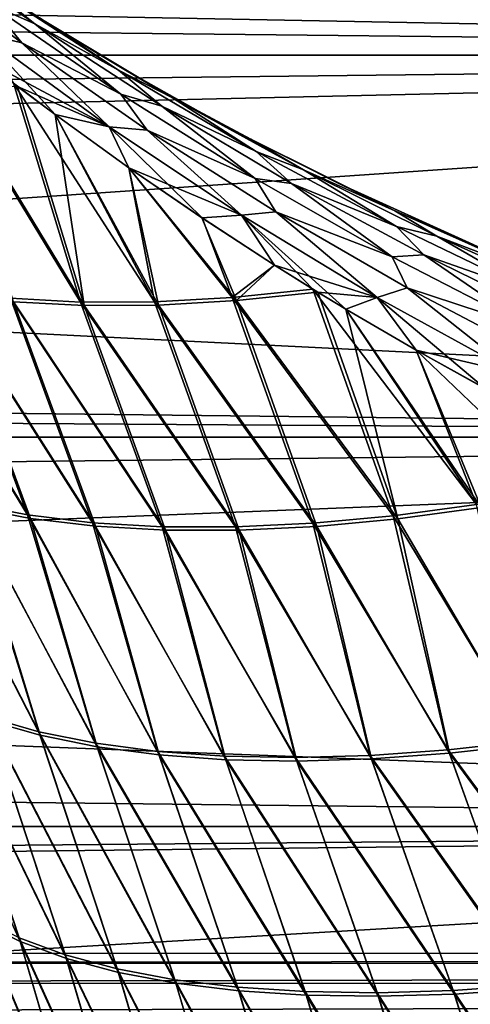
# Model space of a CAD drawing. Header units: metres. Extents: x -46 to 104, y -30 to 30.
# Tile 274 of 656: x 12.596 to 13.327, y 3.665 to 5.264. Entities that reach past the tile are written whole.
import ezdxf

# ---------------------------------------------------------------- set-up
doc = ezdxf.new("R2010")
doc.units = ezdxf.units.M
doc.layers.add('solid_26_000_502_XXX', color=7, linetype='CONTINUOUS')

msp = doc.modelspace()

# ---------------------------------------------------------------- linework, layer by layer
at = {"layer": 'solid_26_000_502_XXX'}
for points in [[(16, 5.205901, -11.91212), (-38.5, 5.205901, -11.91212), (-38.5, 5.812219, -11.628332)], [(16, 5.812219, -11.628332), (16, 5.205901, -11.91212), (-38.5, 5.812219, -11.628332)], [(16, 5.812219, 623.628357), (-38.5, 5.812219, 623.628357), (-38.5, 5.205901, 623.912109)], [(16, 5.205901, 623.912109), (16, 5.812219, 623.628357), (-38.5, 5.205901, 623.912109)], [(16, 5.812219, 600.371643), (16, 5.205901, 600.087891), (6.940232, 5.729993, 600.330933)], [(7.219187, 5.374297, 11.8371), (16, 5.205901, 11.91212), (16, 5.812219, 11.628332)], [(16, 5.205901, 600.087891), (7.219186, 5.374298, 600.162903), (6.940232, 5.729993, 600.330933)], [(12.419505, 5.398498, 288.686096), (12.620688, 5.256741, 288.69339), (12.548026, 5.289153, 288.636017)], [(12.537917, 5.322959, 288.747528), (12.620688, 5.256741, 288.69339), (12.419505, 5.398498, 288.686096)], [(12.41951, 5.398494, 307.313904), (12.620692, 5.256738, 307.30661), (12.537918, 5.322958, 307.252472)], [(12.548032, 5.289149, 307.363983), (12.620692, 5.256738, 307.30661), (12.41951, 5.398494, 307.313904)], [(16, 5.205901, 600.087891), (7.476414, 5.010303, 600.004272), (7.219186, 5.374298, 600.162903)], [(7.219187, 5.374297, 11.8371), (7.476418, 5.010299, 11.995704), (16, 5.205901, 11.91212)], [(12.401224, 5.375742, 307.424652), (12.599504, 5.226044, 307.414795), (12.548032, 5.289149, 307.363983)], [(12.53226, 5.242502, 307.467834), (12.599504, 5.226044, 307.414795), (12.401224, 5.375742, 307.424652)], [(12.401229, 5.375739, 288.575348), (12.599508, 5.226041, 288.585205), (12.532271, 5.242493, 288.532166)], [(12.548026, 5.289153, 288.636017), (12.599508, 5.226041, 288.585205), (12.401229, 5.375739, 288.575348)], [(12.537917, 5.322959, 288.747528), (12.540154, 5.323342, 288.787659), (12.635866, 5.2619, 288.807312)], [(12.537917, 5.322959, 288.747528), (12.635866, 5.2619, 288.807312), (12.756443, 5.181675, 288.751831)], [(12.537917, 5.322959, 288.747528), (12.756443, 5.181675, 288.751831), (12.620688, 5.256741, 288.69339)], [(12.537918, 5.322958, 307.252472), (12.756442, 5.181675, 307.248169), (12.539919, 5.323496, 307.212372)], [(12.620692, 5.256738, 307.30661), (12.756442, 5.181675, 307.248169), (12.537918, 5.322958, 307.252472)], [(12.540154, 5.323342, 288.787659), (12.539919, 5.323496, 307.212372), (12.635864, 5.261901, 307.192688)], [(12.756442, 5.181675, 307.248169), (12.635864, 5.261901, 307.192688), (12.539919, 5.323496, 307.212372)], [(12.635866, 5.2619, 288.807312), (12.540154, 5.323342, 288.787659), (12.635864, 5.261901, 307.192688)], [(12.548026, 5.289153, 288.636017), (12.760463, 5.142855, 288.641846), (12.599508, 5.226041, 288.585205)], [(12.620688, 5.256741, 288.69339), (12.760463, 5.142855, 288.641846), (12.548026, 5.289153, 288.636017)], [(12.548032, 5.289149, 307.363983), (12.760467, 5.142853, 307.358154), (12.620692, 5.256738, 307.30661)], [(12.599504, 5.226044, 307.414795), (12.760467, 5.142853, 307.358154), (12.548032, 5.289149, 307.363983)], [(12.635866, 5.2619, 288.807312), (12.635864, 5.261901, 307.192688), (12.655306, 5.249793, 307.188873)], [(12.844283, 5.13686, 307.191162), (12.655306, 5.249793, 307.188873), (12.635864, 5.261901, 307.192688)], [(12.756442, 5.181675, 307.248169), (12.844283, 5.13686, 307.191162), (12.635864, 5.261901, 307.192688)], [(12.655527, 5.249656, 288.811157), (12.635866, 5.2619, 288.807312), (12.655306, 5.249793, 307.188873)], [(12.771077, 5.180203, 288.832672), (12.635866, 5.2619, 288.807312), (12.655527, 5.249656, 288.811157)], [(12.844284, 5.136859, 288.808838), (12.635866, 5.2619, 288.807312), (12.771077, 5.180203, 288.832672)], [(12.844284, 5.136859, 288.808838), (12.756443, 5.181675, 288.751831), (12.635866, 5.2619, 288.807312)], [(12.620688, 5.256741, 288.69339), (12.826743, 5.123124, 288.696381), (12.760463, 5.142855, 288.641846)], [(12.756443, 5.181675, 288.751831), (12.826743, 5.123124, 288.696381), (12.620688, 5.256741, 288.69339)], [(12.620692, 5.256738, 307.30661), (12.826745, 5.123123, 307.303619), (12.756442, 5.181675, 307.248169)], [(12.760467, 5.142853, 307.358154), (12.826745, 5.123123, 307.303619), (12.620692, 5.256738, 307.30661)], [(12.655527, 5.249656, 288.811157), (12.655306, 5.249793, 307.188873), (12.77087, 5.180324, 307.167358)], [(12.844283, 5.13686, 307.191162), (12.77087, 5.180324, 307.167358), (12.655306, 5.249793, 307.188873)], [(12.771077, 5.180203, 288.832672), (12.655527, 5.249656, 288.811157), (12.77087, 5.180324, 307.167358)], [(12.53226, 5.242502, 307.467834), (12.585965, 5.160618, 307.51062), (12.653872, 5.109558, 307.506653)], [(12.53226, 5.242502, 307.467834), (12.653872, 5.109558, 307.506653), (12.741249, 5.089629, 307.458252)], [(12.53226, 5.242502, 307.467834), (12.741249, 5.089629, 307.458252), (12.599504, 5.226044, 307.414795)], [(12.532271, 5.242493, 288.532166), (12.741261, 5.089621, 288.541748), (12.53389, 5.200764, 288.485992)], [(12.599508, 5.226041, 288.585205), (12.741261, 5.089621, 288.541748), (12.532271, 5.242493, 288.532166)], [(12.599504, 5.226044, 307.414795), (12.803133, 5.084586, 307.408691), (12.760467, 5.142853, 307.358154)], [(12.741249, 5.089629, 307.458252), (12.803133, 5.084586, 307.408691), (12.599504, 5.226044, 307.414795)], [(12.599508, 5.226041, 288.585205), (12.803138, 5.084583, 288.591309), (12.741261, 5.089621, 288.541748)], [(12.760463, 5.142855, 288.641846), (12.803138, 5.084583, 288.591309), (12.599508, 5.226041, 288.585205)], [(16, 4.585777, -12.164319), (-38.5, 4.585777, -12.164319), (-38.5, 5.205901, -11.91212)], [(16, 5.205901, -11.91212), (16, 4.585777, -12.164319), (-38.5, 5.205901, -11.91212)], [(16, 5.205901, 623.912109), (-38.5, 5.205901, 623.912109), (-38.5, 4.585777, 624.164307)], [(16, 4.585777, 624.164307), (16, 5.205901, 623.912109), (-38.5, 4.585777, 624.164307)], [(16, 5.205901, 600.087891), (16, 4.585777, 599.835693), (7.476414, 5.010303, 600.004272)], [(7.476418, 5.010299, 11.995704), (7.711848, 4.639789, 12.14382), (16, 5.205901, 11.91212)], [(7.711848, 4.639789, 12.14382), (16, 4.585777, 12.164319), (16, 5.205901, 11.91212)], [(12.741261, 5.089621, 288.541748), (12.592914, 5.155327, 288.489807), (12.53389, 5.200764, 288.485992)], [(12.756442, 5.181675, 307.248169), (12.97995, 5.049794, 307.249542), (12.844283, 5.13686, 307.191162)], [(12.826745, 5.123123, 307.303619), (12.97995, 5.049794, 307.249542), (12.756442, 5.181675, 307.248169)], [(12.756443, 5.181675, 288.751831), (12.979952, 5.049793, 288.750458), (12.826743, 5.123124, 288.696381)], [(12.844284, 5.136859, 288.808838), (12.979952, 5.049793, 288.750458), (12.756443, 5.181675, 288.751831)], [(12.771077, 5.180203, 288.832672), (12.77087, 5.180324, 307.167358), (12.886148, 5.115156, 307.148102)], [(12.844283, 5.13686, 307.191162), (12.886148, 5.115156, 307.148102), (12.77087, 5.180324, 307.167358)], [(12.886342, 5.11505, 288.851929), (12.771077, 5.180203, 288.832672), (12.886148, 5.115156, 307.148102)], [(12.844284, 5.136859, 288.808838), (12.771077, 5.180203, 288.832672), (12.886342, 5.11505, 288.851929)], [(12.476677, 5.16423, 307.602631), (12.581132, 4.811525, 307.856445), (12.695015, 4.805289, 307.753998)], [(12.585965, 5.160618, 307.51062), (12.476677, 5.16423, 307.602631), (12.695015, 4.805289, 307.753998)], [(12.700908, 4.799785, 288.246094), (12.482991, 5.158717, 288.397675), (12.592914, 5.155327, 288.489807)], [(12.700908, 4.799785, 288.246094), (12.586461, 4.80584, 288.143463), (12.482991, 5.158717, 288.397675)], [(12.585965, 5.160618, 307.51062), (12.695015, 4.805289, 307.753998), (12.815232, 4.805734, 307.658813)], [(12.653872, 5.109558, 307.506653), (12.585965, 5.160618, 307.51062), (12.815232, 4.805734, 307.658813)], [(12.700908, 4.799785, 288.246094), (12.592914, 5.155327, 288.489807), (12.653866, 5.109562, 288.493347)], [(12.741261, 5.089621, 288.541748), (12.653866, 5.109562, 288.493347), (12.592914, 5.155327, 288.489807)], [(12.760463, 5.142855, 288.641846), (12.978152, 5.005806, 288.64267), (12.803138, 5.084583, 288.591309)], [(12.826743, 5.123124, 288.696381), (12.978152, 5.005806, 288.64267), (12.760463, 5.142855, 288.641846)], [(12.760467, 5.142853, 307.358154), (12.978153, 5.005805, 307.35733), (12.826745, 5.123123, 307.303619)], [(12.803133, 5.084586, 307.408691), (12.978153, 5.005805, 307.35733), (12.760467, 5.142853, 307.358154)], [(12.844283, 5.13686, 307.191162), (13.056885, 5.020122, 307.195099), (12.886148, 5.115156, 307.148102)], [(12.97995, 5.049794, 307.249542), (13.056885, 5.020122, 307.195099), (12.844283, 5.13686, 307.191162)], [(12.844284, 5.136859, 288.808838), (12.886342, 5.11505, 288.851929), (12.971267, 5.069577, 288.864716)], [(12.844284, 5.136859, 288.808838), (12.971267, 5.069577, 288.864716), (13.056889, 5.02012, 288.804901)], [(12.844284, 5.136859, 288.808838), (13.056889, 5.02012, 288.804901), (12.979952, 5.049793, 288.750458)], [(12.826743, 5.123124, 288.696381), (13.037258, 4.998018, 288.694336), (12.978152, 5.005806, 288.64267)], [(12.979952, 5.049793, 288.750458), (13.037258, 4.998018, 288.694336), (12.826743, 5.123124, 288.696381)], [(12.826745, 5.123123, 307.303619), (13.037258, 4.998018, 307.305664), (12.97995, 5.049794, 307.249542)], [(12.978153, 5.005805, 307.35733), (13.037258, 4.998018, 307.305664), (12.826745, 5.123123, 307.303619)], [(12.821712, 4.800449, 288.341339), (12.700908, 4.799785, 288.246094), (12.653866, 5.109562, 288.493347)], [(12.773517, 5.023114, 288.499268), (12.821712, 4.800449, 288.341339), (12.653866, 5.109562, 288.493347)], [(12.741261, 5.089621, 288.541748), (12.773517, 5.023114, 288.499268), (12.653866, 5.109562, 288.493347)], [(12.773525, 5.023108, 307.500732), (12.653872, 5.109558, 307.506653), (12.815232, 4.805734, 307.658813)], [(12.741249, 5.089629, 307.458252), (12.653872, 5.109558, 307.506653), (12.773525, 5.023108, 307.500732)], [(12.886342, 5.11505, 288.851929), (12.886148, 5.115156, 307.148102), (12.971269, 5.069576, 307.135284)], [(13.056885, 5.020122, 307.195099), (12.971269, 5.069576, 307.135284), (12.886148, 5.115156, 307.148102)], [(12.971267, 5.069577, 288.864716), (12.886342, 5.11505, 288.851929), (12.971269, 5.069576, 307.135284)], [(12.741249, 5.089629, 307.458252), (12.773525, 5.023108, 307.500732), (12.892063, 4.941834, 307.496338)], [(12.741249, 5.089629, 307.458252), (12.892063, 4.941834, 307.496338), (12.95602, 4.946099, 307.453186)], [(12.741249, 5.089629, 307.458252), (12.95602, 4.946099, 307.453186), (12.803133, 5.084586, 307.408691)], [(12.741261, 5.089621, 288.541748), (12.956032, 4.946091, 288.546814), (12.773517, 5.023114, 288.499268)], [(12.803138, 5.084583, 288.591309), (12.956032, 4.946091, 288.546814), (12.741261, 5.089621, 288.541748)], [(12.803133, 5.084586, 307.408691), (13.011743, 4.951798, 307.407166), (12.978153, 5.005805, 307.35733)], [(12.95602, 4.946099, 307.453186), (13.011743, 4.951798, 307.407166), (12.803133, 5.084586, 307.408691)], [(12.803138, 5.084583, 288.591309), (13.011748, 4.951795, 288.592834), (12.956032, 4.946091, 288.546814)], [(12.978152, 5.005806, 288.64267), (13.011748, 4.951795, 288.592834), (12.803138, 5.084583, 288.591309)], [(12.971267, 5.069577, 288.864716), (12.971269, 5.069576, 307.135284), (13.11513, 4.997246, 307.116425)], [(13.115295, 4.997167, 288.883606), (12.971267, 5.069577, 288.864716), (13.11513, 4.997246, 307.116425)], [(13.204788, 4.953501, 288.855652), (12.971267, 5.069577, 288.864716), (13.115295, 4.997167, 288.883606)], [(13.204788, 4.953501, 288.855652), (13.056889, 5.02012, 288.804901), (12.971267, 5.069577, 288.864716)], [(13.204786, 4.953502, 307.144348), (13.11513, 4.997246, 307.116425), (12.971269, 5.069576, 307.135284)], [(13.056885, 5.020122, 307.195099), (13.204786, 4.953502, 307.144348), (12.971269, 5.069576, 307.135284)], [(12.97995, 5.049794, 307.249542), (13.207887, 4.927755, 307.257446), (13.056885, 5.020122, 307.195099)], [(13.037258, 4.998018, 307.305664), (13.207887, 4.927755, 307.257446), (12.97995, 5.049794, 307.249542)], [(12.979952, 5.049793, 288.750458), (13.207891, 4.927753, 288.742554), (13.037258, 4.998018, 288.694336)], [(13.056889, 5.02012, 288.804901), (13.207891, 4.927753, 288.742554), (12.979952, 5.049793, 288.750458)], [(12.773517, 5.023114, 288.499268), (12.94816, 4.80783, 288.428619), (12.821712, 4.800449, 288.341339)], [(12.773517, 5.023114, 288.499268), (12.892054, 4.94184, 288.503662), (12.94816, 4.80783, 288.428619)], [(12.956032, 4.946091, 288.546814), (12.892054, 4.94184, 288.503662), (12.773517, 5.023114, 288.499268)], [(12.773525, 5.023108, 307.500732), (12.815232, 4.805734, 307.658813), (12.941078, 4.812858, 307.571503)], [(12.892063, 4.941834, 307.496338), (12.773525, 5.023108, 307.500732), (12.941078, 4.812858, 307.571503)], [(13.056885, 5.020122, 307.195099), (13.273015, 4.912116, 307.205322), (13.204786, 4.953502, 307.144348)], [(13.207887, 4.927755, 307.257446), (13.273015, 4.912116, 307.205322), (13.056885, 5.020122, 307.195099)], [(13.056889, 5.02012, 288.804901), (13.273021, 4.912113, 288.794678), (13.207891, 4.927753, 288.742554)], [(13.204788, 4.953501, 288.855652), (13.273021, 4.912113, 288.794678), (13.056889, 5.02012, 288.804901)], [(16, 4.585777, 599.835693), (7.711843, 4.639796, 599.856201), (7.476414, 5.010303, 600.004272)], [(12.978152, 5.005806, 288.64267), (13.200601, 4.878497, 288.637543), (13.011748, 4.951795, 288.592834)], [(13.037258, 4.998018, 288.694336), (13.200601, 4.878497, 288.637543), (12.978152, 5.005806, 288.64267)], [(12.978153, 5.005805, 307.35733), (13.200599, 4.878498, 307.362457), (13.037258, 4.998018, 307.305664)], [(13.011743, 4.951798, 307.407166), (13.200599, 4.878498, 307.362457), (12.978153, 5.005805, 307.35733)], [(13.037258, 4.998018, 307.305664), (13.251743, 4.881839, 307.313568), (13.207887, 4.927755, 307.257446)], [(13.200599, 4.878498, 307.362457), (13.251743, 4.881839, 307.313568), (13.037258, 4.998018, 307.305664)], [(13.037258, 4.998018, 288.694336), (13.251746, 4.881838, 288.686432), (13.200601, 4.878497, 288.637543)], [(13.207891, 4.927753, 288.742554), (13.251746, 4.881838, 288.686432), (13.037258, 4.998018, 288.694336)], [(13.115295, 4.997167, 288.883606), (13.11513, 4.997246, 307.116425), (13.332231, 4.89875, 307.094971)], [(13.204786, 4.953502, 307.144348), (13.332231, 4.89875, 307.094971), (13.11513, 4.997246, 307.116425)], [(13.332235, 4.898747, 288.905029), (13.115295, 4.997167, 288.883606), (13.332231, 4.89875, 307.094971)], [(13.204788, 4.953501, 288.855652), (13.115295, 4.997167, 288.883606), (13.332235, 4.898747, 288.905029)], [(12.956032, 4.946091, 288.546814), (13.009447, 4.865415, 288.506439), (12.892054, 4.94184, 288.503662)], [(12.892054, 4.94184, 288.503662), (13.009447, 4.865415, 288.506439), (12.94816, 4.80783, 288.428619)], [(12.95602, 4.946099, 307.453186), (12.892063, 4.941834, 307.496338), (13.009457, 4.865408, 307.493561)], [(12.892063, 4.941834, 307.496338), (12.941078, 4.812858, 307.571503), (13.009457, 4.865408, 307.493561)], [(12.95602, 4.946099, 307.453186), (13.176139, 4.812457, 307.453522), (13.011743, 4.951798, 307.407166)], [(12.95602, 4.946099, 307.453186), (13.072146, 4.82623, 307.492737), (13.125388, 4.793842, 307.492401)], [(12.95602, 4.946099, 307.453186), (13.009457, 4.865408, 307.493561), (13.072146, 4.82623, 307.492737)], [(12.95602, 4.946099, 307.453186), (13.125388, 4.793842, 307.492401), (13.176139, 4.812457, 307.453522)], [(13.011748, 4.951795, 288.592834), (13.176151, 4.81245, 288.546448), (12.956032, 4.946091, 288.546814)], [(12.956032, 4.946091, 288.546814), (13.176151, 4.81245, 288.546448), (13.009447, 4.865415, 288.506439)], [(13.011743, 4.951798, 307.407166), (13.224891, 4.828157, 307.411072), (13.200599, 4.878498, 307.362457)], [(13.176139, 4.812457, 307.453522), (13.224891, 4.828157, 307.411072), (13.011743, 4.951798, 307.407166)], [(13.011748, 4.951795, 288.592834), (13.224898, 4.828153, 288.588928), (13.176151, 4.81245, 288.546448)], [(13.200601, 4.878497, 288.637543), (13.224898, 4.828153, 288.588928), (13.011748, 4.951795, 288.592834)], [(13.204786, 4.953502, 307.144348), (13.442941, 4.847311, 307.161499), (13.332231, 4.89875, 307.094971)], [(13.273015, 4.912116, 307.205322), (13.442941, 4.847311, 307.161499), (13.204786, 4.953502, 307.144348)], [(13.204788, 4.953501, 288.855652), (13.332235, 4.898747, 288.905029), (13.442945, 4.84731, 288.838501)], [(13.204788, 4.953501, 288.855652), (13.442945, 4.84731, 288.838501), (13.273021, 4.912113, 288.794678)], [(13.207887, 4.927755, 307.257446), (13.439493, 4.816071, 307.27301), (13.273015, 4.912116, 307.205322)], [(13.251743, 4.881839, 307.313568), (13.439493, 4.816071, 307.27301), (13.207887, 4.927755, 307.257446)], [(13.207891, 4.927753, 288.742554), (13.439499, 4.816069, 288.72699), (13.251746, 4.881838, 288.686432)], [(13.273021, 4.912113, 288.794678), (13.439499, 4.816069, 288.72699), (13.207891, 4.927753, 288.742554)], [(13.273015, 4.912116, 307.205322), (13.492002, 4.813238, 307.222748), (13.442941, 4.847311, 307.161499)], [(13.439493, 4.816071, 307.27301), (13.492002, 4.813238, 307.222748), (13.273015, 4.912116, 307.205322)], [(13.273021, 4.912113, 288.794678), (13.492008, 4.813235, 288.777252), (13.439499, 4.816069, 288.72699)], [(13.442945, 4.84731, 288.838501), (13.492008, 4.813235, 288.777252), (13.273021, 4.912113, 288.794678)], [(13.200599, 4.878498, 307.362457), (13.427106, 4.761515, 307.374634), (13.251743, 4.881839, 307.313568)], [(13.224891, 4.828157, 307.411072), (13.427106, 4.761515, 307.374634), (13.200599, 4.878498, 307.362457)], [(13.251746, 4.881838, 288.686432), (13.427109, 4.761513, 288.625366), (13.200601, 4.878497, 288.637543)], [(13.200601, 4.878497, 288.637543), (13.427109, 4.761513, 288.625366), (13.224898, 4.828153, 288.588928)], [(13.251743, 4.881839, 307.313568), (13.469549, 4.77507, 307.328278), (13.439493, 4.816071, 307.27301)], [(13.427106, 4.761515, 307.374634), (13.469549, 4.77507, 307.328278), (13.251743, 4.881839, 307.313568)], [(13.251746, 4.881838, 288.686432), (13.469553, 4.775068, 288.671722), (13.427109, 4.761513, 288.625366)], [(13.439499, 4.816069, 288.72699), (13.469553, 4.775068, 288.671722), (13.251746, 4.881838, 288.686432)], [(13.009457, 4.865408, 307.493561), (12.941078, 4.812858, 307.571503), (13.072146, 4.82623, 307.492737)], [(13.009447, 4.865415, 288.506439), (13.079825, 4.821509, 288.507324), (12.94816, 4.80783, 288.428619)], [(13.176151, 4.81245, 288.546448), (13.079825, 4.821509, 288.507324), (13.009447, 4.865415, 288.506439)], [(12.375008, 4.843856, 308.080872), (12.511726, 4.478879, 308.290375), (12.609203, 4.459864, 308.173218)], [(12.474254, 4.824406, 307.965637), (12.375008, 4.843856, 308.080872), (12.609203, 4.459864, 308.173218)], [(12.613605, 4.453941, 287.826538), (12.37931, 4.837928, 287.918579), (12.47905, 4.81858, 288.034088)], [(12.613605, 4.453941, 287.826538), (12.515676, 4.472867, 287.709106), (12.37931, 4.837928, 287.918579)], [(13.176139, 4.812457, 307.453522), (13.400966, 4.689368, 307.460571), (13.224891, 4.828157, 307.411072)], [(13.224898, 4.828153, 288.588928), (13.400977, 4.689362, 288.539429), (13.176151, 4.81245, 288.546448)], [(13.224891, 4.828157, 307.411072), (13.441961, 4.71423, 307.421478), (13.427106, 4.761515, 307.374634)], [(13.400966, 4.689368, 307.460571), (13.441961, 4.71423, 307.421478), (13.224891, 4.828157, 307.411072)], [(13.224898, 4.828153, 288.588928), (13.441969, 4.714226, 288.578522), (13.400977, 4.689362, 288.539429)], [(13.427109, 4.761513, 288.625366), (13.441969, 4.714226, 288.578522), (13.224898, 4.828153, 288.588928)], [(12.474254, 4.824406, 307.965637), (12.609203, 4.459864, 308.173218), (12.714608, 4.447012, 308.062225)], [(12.581132, 4.811525, 307.856445), (12.474254, 4.824406, 307.965637), (12.714608, 4.447012, 308.062225)], [(12.719501, 4.441212, 287.937714), (12.47905, 4.81858, 288.034088), (12.586461, 4.80584, 288.143463)], [(12.719501, 4.441212, 287.937714), (12.613605, 4.453941, 287.826538), (12.47905, 4.81858, 288.034088)], [(12.941078, 4.812858, 307.571503), (12.815232, 4.805734, 307.658813), (13.07196, 4.446012, 307.772766)], [(13.072146, 4.82623, 307.492737), (12.941078, 4.812858, 307.571503), (13.202448, 4.458203, 307.692688)], [(12.941078, 4.812858, 307.571503), (13.07196, 4.446012, 307.772766), (13.202448, 4.458203, 307.692688)], [(13.209535, 4.453209, 288.307373), (12.94816, 4.80783, 288.428619), (13.079825, 4.821509, 288.507324)], [(13.072146, 4.82623, 307.492737), (13.202448, 4.458203, 307.692688), (13.337364, 4.476567, 307.621613)], [(13.125388, 4.793842, 307.492401), (13.072146, 4.82623, 307.492737), (13.337364, 4.476567, 307.621613)], [(13.209535, 4.453209, 288.307373), (13.079825, 4.821509, 288.507324), (13.12538, 4.793848, 288.507599)], [(13.176151, 4.81245, 288.546448), (13.12538, 4.793848, 288.507599), (13.079825, 4.821509, 288.507324)], [(13.176151, 4.81245, 288.546448), (13.239674, 4.726986, 288.507019), (13.12538, 4.793848, 288.507599)], [(13.176139, 4.812457, 307.453522), (13.125388, 4.793842, 307.492401), (13.239682, 4.726981, 307.492981)], [(13.176139, 4.812457, 307.453522), (13.239682, 4.726981, 307.492981), (13.352243, 4.664619, 307.4953)], [(13.176139, 4.812457, 307.453522), (13.352243, 4.664619, 307.4953), (13.400966, 4.689368, 307.460571)], [(13.176151, 4.81245, 288.546448), (13.400977, 4.689362, 288.539429), (13.239674, 4.726986, 288.507019)], [(12.581132, 4.811525, 307.856445), (12.714608, 4.447012, 308.062225), (12.827319, 4.4404, 307.958099)], [(12.695015, 4.805289, 307.753998), (12.581132, 4.811525, 307.856445), (12.827319, 4.4404, 307.958099)], [(12.832732, 4.434754, 288.041962), (12.586461, 4.80584, 288.143463), (12.700908, 4.799785, 288.246094)], [(12.832732, 4.434754, 288.041962), (12.719501, 4.441212, 287.937714), (12.586461, 4.80584, 288.143463)], [(12.815232, 4.805734, 307.658813), (12.695015, 4.805289, 307.753998), (12.946671, 4.440066, 307.86142)], [(12.695015, 4.805289, 307.753998), (12.827319, 4.4404, 307.958099), (12.946671, 4.440066, 307.86142)], [(12.952628, 4.434607, 288.138702), (12.700908, 4.799785, 288.246094), (12.821712, 4.800449, 288.341339)], [(12.952628, 4.434607, 288.138702), (12.832732, 4.434754, 288.041962), (12.700908, 4.799785, 288.246094)], [(12.815232, 4.805734, 307.658813), (12.946671, 4.440066, 307.86142), (13.07196, 4.446012, 307.772766)], [(13.078479, 4.440771, 288.227356), (12.821712, 4.800449, 288.341339), (12.94816, 4.80783, 288.428619)], [(13.078479, 4.440771, 288.227356), (12.952628, 4.434607, 288.138702), (12.821712, 4.800449, 288.341339)], [(13.209535, 4.453209, 288.307373), (13.078479, 4.440771, 288.227356), (12.94816, 4.80783, 288.428619)], [(13.34502, 4.471848, 288.378296), (13.209535, 4.453209, 288.307373), (13.12538, 4.793848, 288.507599)], [(13.239674, 4.726986, 288.507019), (13.34502, 4.471848, 288.378296), (13.12538, 4.793848, 288.507599)], [(13.239682, 4.726981, 307.492981), (13.125388, 4.793842, 307.492401), (13.337364, 4.476567, 307.621613)], [(13.239674, 4.726986, 288.507019), (13.352236, 4.664624, 288.5047), (13.34502, 4.471848, 288.378296)], [(13.400977, 4.689362, 288.539429), (13.352236, 4.664624, 288.5047), (13.239674, 4.726986, 288.507019)], [(13.239682, 4.726981, 307.492981), (13.337364, 4.476567, 307.621613), (13.475913, 4.500996, 307.559967)], [(13.352243, 4.664619, 307.4953), (13.239682, 4.726981, 307.492981), (13.475913, 4.500996, 307.559967)], [(16, 4.585777, 599.835693), (7.925859, 4.263919, 599.719177), (7.711843, 4.639796, 599.856201)], [(7.711848, 4.639789, 12.14382), (7.925864, 4.263909, 12.280842), (16, 4.585777, 12.164319)], [(16, 3.953493, -12.38426), (-38.5, 3.953493, -12.38426), (-38.5, 4.585777, -12.164319)], [(16, 4.585777, -12.164319), (16, 3.953493, -12.38426), (-38.5, 4.585777, -12.164319)], [(16, 4.585777, 624.164307), (-38.5, 4.585777, 624.164307), (-38.5, 3.953493, 624.384277)], [(16, 3.953493, 624.384277), (16, 4.585777, 624.164307), (-38.5, 3.953493, 624.384277)], [(16, 4.585777, 599.835693), (16, 3.953493, 599.615723), (7.925859, 4.263919, 599.719177)], [(7.925864, 4.263909, 12.280842), (16, 3.953493, 12.38426), (16, 4.585777, 12.164319)], [(12.422751, 4.503945, 308.413025), (12.543023, 4.131821, 308.624329), (12.627223, 4.107629, 308.501465)], [(12.511726, 4.478879, 308.290375), (12.422751, 4.503945, 308.413025), (12.627223, 4.107629, 308.501465)], [(12.629216, 4.101909, 287.495941), (12.426292, 4.497876, 287.586151), (12.515676, 4.472867, 287.709106)], [(12.629216, 4.101909, 287.495941), (12.545012, 4.126079, 287.373016), (12.426292, 4.497876, 287.586151)], [(12.511726, 4.478879, 308.290375), (12.627223, 4.107629, 308.501465), (12.719938, 4.088829, 308.383881)], [(12.609203, 4.459864, 308.173218), (12.511726, 4.478879, 308.290375), (12.719938, 4.088829, 308.383881)], [(13.337364, 4.476567, 307.621613), (13.202448, 4.458203, 307.692688), (13.422481, 4.093022, 307.824646)], [(12.721942, 4.083126, 287.613556), (12.515676, 4.472867, 287.709106), (12.613605, 4.453941, 287.826538)], [(12.721942, 4.083126, 287.613556), (12.629216, 4.101909, 287.495941), (12.515676, 4.472867, 287.709106)], [(13.424672, 4.087345, 288.172913), (13.209535, 4.453209, 288.307373), (13.34502, 4.471848, 288.378296)], [(12.609203, 4.459864, 308.173218), (12.719938, 4.088829, 308.383881), (12.82064, 4.075527, 308.272278)], [(12.714608, 4.447012, 308.062225), (12.609203, 4.459864, 308.173218), (12.82064, 4.075527, 308.272278)], [(12.82266, 4.069838, 287.725189), (12.613605, 4.453941, 287.826538), (12.719501, 4.441212, 287.937714)], [(12.82266, 4.069838, 287.725189), (12.721942, 4.083126, 287.613556), (12.613605, 4.453941, 287.826538)], [(12.714608, 4.447012, 308.062225), (12.82064, 4.075527, 308.272278), (12.928755, 4.067799, 308.167267)], [(12.827319, 4.4404, 307.958099), (12.714608, 4.447012, 308.062225), (12.928755, 4.067799, 308.167267)], [(13.07196, 4.446012, 307.772766), (12.946671, 4.440066, 307.86142), (13.164724, 4.069207, 307.979431)], [(13.202448, 4.458203, 307.692688), (13.07196, 4.446012, 307.772766), (13.291236, 4.078335, 307.897675)], [(13.07196, 4.446012, 307.772766), (13.164724, 4.069207, 307.979431), (13.291236, 4.078335, 307.897675)], [(13.293384, 4.072664, 288.099884), (13.078479, 4.440771, 288.227356), (13.209535, 4.453209, 288.307373)], [(13.202448, 4.458203, 307.692688), (13.291236, 4.078335, 307.897675), (13.422481, 4.093022, 307.824646)], [(13.424672, 4.087345, 288.172913), (13.293384, 4.072664, 288.099884), (13.209535, 4.453209, 288.307373)], [(12.930799, 4.062119, 287.830231), (12.719501, 4.441212, 287.937714), (12.832732, 4.434754, 288.041962)], [(12.930799, 4.062119, 287.830231), (12.82266, 4.069838, 287.725189), (12.719501, 4.441212, 287.937714)], [(12.827319, 4.4404, 307.958099), (12.928755, 4.067799, 308.167267), (13.043668, 4.065688, 308.069489)], [(12.946671, 4.440066, 307.86142), (12.827319, 4.4404, 307.958099), (13.043668, 4.065688, 308.069489)], [(13.045741, 4.060015, 287.92807), (12.832732, 4.434754, 288.041962), (12.952628, 4.434607, 288.138702)], [(13.045741, 4.060015, 287.92807), (12.930799, 4.062119, 287.830231), (12.832732, 4.434754, 288.041962)], [(12.946671, 4.440066, 307.86142), (13.043668, 4.065688, 308.069489), (13.164724, 4.069207, 307.979431)], [(13.166833, 4.063537, 288.018097), (12.952628, 4.434607, 288.138702), (13.078479, 4.440771, 288.227356)], [(13.166833, 4.063537, 288.018097), (13.045741, 4.060015, 287.92807), (12.952628, 4.434607, 288.138702)], [(13.293384, 4.072664, 288.099884), (13.166833, 4.063537, 288.018097), (13.078479, 4.440771, 288.227356)], [(16, 3.953493, 599.615723), (8.119129, 3.883296, 599.593567), (7.925859, 4.263919, 599.719177)], [(7.925864, 4.263909, 12.280842), (8.119135, 3.883285, 12.406454), (16, 3.953493, 12.38426)], [(12.597102, 3.766923, 287.072388), (12.404038, 4.19, 287.114075), (12.46981, 4.155498, 287.245483)], [(12.597102, 3.766923, 287.072388), (12.532097, 3.799348, 286.937225), (12.404038, 4.19, 287.114075)], [(12.670207, 3.745174, 308.794128), (12.543023, 4.131821, 308.624329), (12.467817, 4.161265, 308.751801)], [(12.595274, 3.772816, 308.92511), (12.670207, 3.745174, 308.794128), (12.467817, 4.161265, 308.751801)], [(12.67203, 3.73931, 287.203461), (12.46981, 4.155498, 287.245483), (12.545012, 4.126079, 287.373016)], [(12.67203, 3.73931, 287.203461), (12.597102, 3.766923, 287.072388), (12.46981, 4.155498, 287.245483)], [(12.754613, 3.722513, 308.66803), (12.627223, 4.107629, 308.501465), (12.543023, 4.131821, 308.624329)], [(12.670207, 3.745174, 308.794128), (12.754613, 3.722513, 308.66803), (12.543023, 4.131821, 308.624329)], [(12.75644, 3.716673, 287.32959), (12.545012, 4.126079, 287.373016), (12.629216, 4.101909, 287.495941)], [(12.75644, 3.716673, 287.32959), (12.67203, 3.73931, 287.203461), (12.545012, 4.126079, 287.373016)], [(12.847997, 3.704964, 308.547546), (12.719938, 4.088829, 308.383881), (12.627223, 4.107629, 308.501465)], [(12.754613, 3.722513, 308.66803), (12.847997, 3.704964, 308.547546), (12.627223, 4.107629, 308.501465)], [(12.849833, 3.699145, 287.450104), (12.629216, 4.101909, 287.495941), (12.721942, 4.083126, 287.613556)], [(12.849833, 3.699145, 287.450104), (12.75644, 3.716673, 287.32959), (12.629216, 4.101909, 287.495941)], [(13.562776, 3.71067, 307.980042), (13.422481, 4.093022, 307.824646), (13.291236, 4.078335, 307.897675)], [(12.949808, 3.692632, 308.433441), (12.82064, 4.075527, 308.272278), (12.719938, 4.088829, 308.383881)], [(12.847997, 3.704964, 308.547546), (12.949808, 3.692632, 308.433441), (12.719938, 4.088829, 308.383881)], [(12.95166, 3.686828, 287.56427), (12.721942, 4.083126, 287.613556), (12.82266, 4.069838, 287.725189)], [(12.95166, 3.686828, 287.56427), (12.849833, 3.699145, 287.450104), (12.721942, 4.083126, 287.613556)], [(13.428677, 3.696455, 308.053223), (13.291236, 4.078335, 307.897675), (13.164724, 4.069207, 307.979431)], [(13.428677, 3.696455, 308.053223), (13.562776, 3.71067, 307.980042), (13.291236, 4.078335, 307.897675)], [(13.56479, 3.70487, 288.017731), (13.293384, 4.072664, 288.099884), (13.424672, 4.087345, 288.172913)], [(13.059447, 3.68559, 308.326324), (12.928755, 4.067799, 308.167267), (12.82064, 4.075527, 308.272278)], [(12.949808, 3.692632, 308.433441), (13.059447, 3.68559, 308.326324), (12.82064, 4.075527, 308.272278)], [(13.061321, 3.679796, 287.671387), (12.82266, 4.069838, 287.725189), (12.930799, 4.062119, 287.830231)], [(13.061321, 3.679796, 287.671387), (12.95166, 3.686828, 287.56427), (12.82266, 4.069838, 287.725189)], [(13.17627, 3.683878, 308.226898), (13.043668, 4.065688, 308.069489), (12.928755, 4.067799, 308.167267)], [(13.059447, 3.68559, 308.326324), (13.17627, 3.683878, 308.226898), (12.928755, 4.067799, 308.167267)], [(13.178172, 3.67809, 287.770874), (12.930799, 4.062119, 287.830231), (13.045741, 4.060015, 287.92807)], [(13.178172, 3.67809, 287.770874), (13.061321, 3.679796, 287.671387), (12.930799, 4.062119, 287.830231)], [(13.299588, 3.687507, 308.135681), (13.164724, 4.069207, 307.979431), (13.043668, 4.065688, 308.069489)], [(13.17627, 3.683878, 308.226898), (13.299588, 3.687507, 308.135681), (13.043668, 4.065688, 308.069489)], [(13.301523, 3.68172, 287.862091), (13.045741, 4.060015, 287.92807), (13.166833, 4.063537, 288.018097)], [(13.299588, 3.687507, 308.135681), (13.428677, 3.696455, 308.053223), (13.164724, 4.069207, 307.979431)], [(13.43065, 3.690664, 287.94455), (13.166833, 4.063537, 288.018097), (13.293384, 4.072664, 288.099884)], [(13.43065, 3.690664, 287.94455), (13.301523, 3.68172, 287.862091), (13.166833, 4.063537, 288.018097)], [(13.56479, 3.70487, 288.017731), (13.43065, 3.690664, 287.94455), (13.293384, 4.072664, 288.099884)], [(13.301523, 3.68172, 287.862091), (13.178172, 3.67809, 287.770874), (13.045741, 4.060015, 287.92807)], [(16, 3.310724, -12.571361), (-38.5, 3.310724, -12.571361), (-38.5, 3.953493, -12.38426)], [(16, 3.953493, -12.38426), (16, 3.310724, -12.571361), (-38.5, 3.953493, -12.38426)], [(16, 3.953493, 624.384277), (-38.5, 3.953493, 624.384277), (-38.5, 3.310724, 624.57135)], [(16, 3.310724, 624.57135), (16, 3.953493, 624.384277), (-38.5, 3.310724, 624.57135)], [(16, 3.953493, 599.615723), (16, 3.310724, 599.42865), (8.119129, 3.883296, 599.593567)], [(8.119135, 3.883285, 12.406454), (8.291887, 3.499252, 12.520193), (16, 3.953493, 12.38426)], [(8.291887, 3.499252, 12.520193), (16, 3.310724, 12.571361), (16, 3.953493, 12.38426)], [(16, 3.310724, 599.42865), (8.291882, 3.499265, 599.479797), (8.119129, 3.883296, 599.593567)], [(12.647243, 3.406174, 309.22113), (12.530256, 3.805275, 309.060242), (12.475536, 3.842361, 309.1987)], [(12.593792, 3.440517, 309.363342), (12.647243, 3.406174, 309.22113), (12.475536, 3.842361, 309.1987)], [(12.648908, 3.400124, 286.776581), (12.477396, 3.836396, 286.798706), (12.532097, 3.799348, 286.937225)], [(12.648908, 3.400124, 286.776581), (12.595476, 3.434423, 286.634308), (12.477396, 3.836396, 286.798706)], [(12.711473, 3.376137, 309.082458), (12.595274, 3.772816, 308.92511), (12.530256, 3.805275, 309.060242)], [(12.647243, 3.406174, 309.22113), (12.711473, 3.376137, 309.082458), (12.530256, 3.805275, 309.060242)], [(12.713125, 3.370126, 286.915314), (12.532097, 3.799348, 286.937225), (12.597102, 3.766923, 287.072388)], [(12.713125, 3.370126, 286.915314), (12.648908, 3.400124, 286.776581), (12.532097, 3.799348, 286.937225)], [(12.78609, 3.350588, 308.948151), (12.670207, 3.745174, 308.794128), (12.595274, 3.772816, 308.92511)], [(12.711473, 3.376137, 309.082458), (12.78609, 3.350588, 308.948151), (12.595274, 3.772816, 308.92511)], [(12.787737, 3.344611, 287.049683), (12.597102, 3.766923, 287.072388), (12.67203, 3.73931, 287.203461)], [(12.787737, 3.344611, 287.049683), (12.713125, 3.370126, 286.915314), (12.597102, 3.766923, 287.072388)], [(27, 3.747719, 298.130768), (10.877597, 3.732008, 298.366913), (10.872095, 3.748007, 298.122253)], [(27, 3.747719, 298.130768), (10.872095, 3.748007, 298.122253), (10.872096, 3.748004, 297.877655)], [(27, 3.747719, 297.869232), (10.872096, 3.748004, 297.877655), (10.877599, 3.732004, 297.633057)], [(27, 3.747719, 297.869232), (27, 3.747719, 298.130768), (10.872096, 3.748004, 297.877655)], [(27, 3.747719, 298.130768), (27, 3.729454, 298.391937), (10.877597, 3.732008, 298.366913)], [(27, 3.729454, 297.608063), (27, 3.747719, 297.869232), (10.877599, 3.732004, 297.633057)], [(12.870643, 3.329683, 308.819), (12.754613, 3.722513, 308.66803), (12.670207, 3.745174, 308.794128)], [(12.78609, 3.350588, 308.948151), (12.870643, 3.329683, 308.819), (12.670207, 3.745174, 308.794128)], [(27, 3.729454, 298.391937), (10.888535, 3.699973, 298.610504), (10.877597, 3.732008, 298.366913)], [(27, 3.729454, 297.608063), (10.877599, 3.732004, 297.633057), (10.88854, 3.699958, 297.389404)], [(27, 3.729454, 298.391937), (27, 3.693007, 298.651306), (10.888535, 3.699973, 298.610504)], [(27, 3.693007, 297.348694), (27, 3.729454, 297.608063), (10.88854, 3.699958, 297.389404)], [(12.872292, 3.323734, 287.178864), (12.67203, 3.73931, 287.203461), (12.75644, 3.716673, 287.32959)], [(12.872292, 3.323734, 287.178864), (12.787737, 3.344611, 287.049683), (12.67203, 3.73931, 287.203461)], [(12.964619, 3.313548, 308.695831), (12.847997, 3.704964, 308.547546), (12.754613, 3.722513, 308.66803)], [(12.870643, 3.329683, 308.819), (12.964619, 3.313548, 308.695831), (12.754613, 3.722513, 308.66803)], [(12.966276, 3.307621, 287.302063), (12.75644, 3.716673, 287.32959), (12.849833, 3.699145, 287.450104)], [(12.966276, 3.307621, 287.302063), (12.872292, 3.323734, 287.178864), (12.75644, 3.716673, 287.32959)], [(27, 3.693007, 298.651306), (10.904747, 3.651916, 298.852081), (10.888535, 3.699973, 298.610504)], [(27, 3.693007, 297.348694), (10.88854, 3.699958, 297.389404), (10.904754, 3.651898, 297.147827)], [(13.067448, 3.30228, 308.579376), (12.949808, 3.692632, 308.433441), (12.847997, 3.704964, 308.547546)], [(12.964619, 3.313548, 308.695831), (13.067448, 3.30228, 308.579376), (12.847997, 3.704964, 308.547546)], [(13.069119, 3.29637, 287.418549), (12.849833, 3.699145, 287.450104), (12.95166, 3.686828, 287.56427)], [(13.069119, 3.29637, 287.418549), (12.966276, 3.307621, 287.302063), (12.849833, 3.699145, 287.450104)], [(13.554095, 3.306806, 308.194153), (13.428677, 3.696455, 308.053223), (13.299588, 3.687507, 308.135681)], [(27, 3.693007, 298.651306), (27, 3.638622, 298.907166), (10.904747, 3.651916, 298.852081)], [(27, 3.638622, 297.092834), (27, 3.693007, 297.348694), (10.904754, 3.651898, 297.147827)], [(13.178506, 3.295949, 308.470367), (13.059447, 3.68559, 308.326324), (12.949808, 3.692632, 308.433441)], [(13.067448, 3.30228, 308.579376), (13.178506, 3.295949, 308.470367), (12.949808, 3.692632, 308.433441)], [(13.180199, 3.29005, 287.527588), (12.95166, 3.686828, 287.56427), (13.061321, 3.679796, 287.671387)], [(13.180199, 3.29005, 287.527588), (13.069119, 3.29637, 287.418549), (12.95166, 3.686828, 287.56427)], [(13.29712, 3.294592, 308.369415), (13.17627, 3.683878, 308.226898), (13.059447, 3.68559, 308.326324)], [(13.178506, 3.295949, 308.470367), (13.29712, 3.294592, 308.369415), (13.059447, 3.68559, 308.326324)], [(13.298839, 3.288698, 287.628571), (13.061321, 3.679796, 287.671387), (13.178172, 3.67809, 287.770874)], [(13.298839, 3.288698, 287.628571), (13.180199, 3.29005, 287.527588), (13.061321, 3.679796, 287.671387)], [(13.42257, 3.298219, 308.277161), (13.299588, 3.687507, 308.135681), (13.17627, 3.683878, 308.226898)], [(13.29712, 3.294592, 308.369415), (13.42257, 3.298219, 308.277161), (13.17627, 3.683878, 308.226898)], [(13.424319, 3.292323, 287.720825), (13.178172, 3.67809, 287.770874), (13.301523, 3.68172, 287.862091)], [(13.424319, 3.292323, 287.720825), (13.298839, 3.288698, 287.628571), (13.178172, 3.67809, 287.770874)], [(13.42257, 3.298219, 308.277161), (13.554095, 3.306806, 308.194153), (13.299588, 3.687507, 308.135681)], [(13.55588, 3.300904, 287.803833), (13.301523, 3.68172, 287.862091), (13.43065, 3.690664, 287.94455)], [(13.55588, 3.300904, 287.803833), (13.424319, 3.292323, 287.720825), (13.301523, 3.68172, 287.862091)]]:
    msp.add_3dface(points, dxfattribs=at)

doc.saveas('drawing.dxf')
